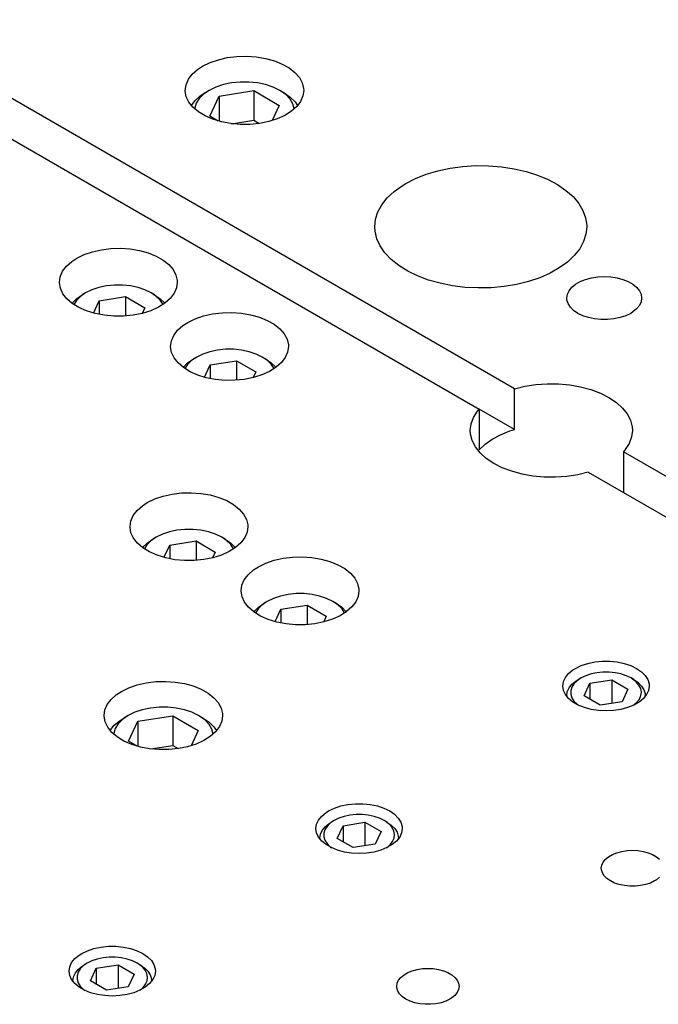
# Model space of a CAD drawing. Header units: inches. Extents: x 3 to 351, y 4 to 271.
# Tile 351 of 530: x 174.82 to 178.03, y 255.34 to 260.27. Entities that reach past the tile are written whole.
import ezdxf

# ---------------------------------------------------------------- set-up
doc = ezdxf.new("R2010")
doc.units = ezdxf.units.IN
doc.header["$LTSCALE"] = 0.5
doc.header["$MEASUREMENT"] = 0
doc.layers.add('DST', color=7, linetype='Continuous')

msp = doc.modelspace()

# ---------------------------------------------------------------- linework, layer by layer
at = {"layer": 'DST', "color": 254, "linetype": 'Continuous'}
for p, q in [((177.3044, 258.4237), (173.3609, 260.7005)), ((173.1841, 260.5984), (177.1276, 258.3217)), ((175.7414, 260.0405), (175.7786, 260.0587)), ((175.7786, 260.0587), (175.8204, 260.0731)), ((175.8204, 260.0731), (175.8657, 260.0834)), ((175.8657, 260.0834), (175.9133, 260.0893)), ((175.9133, 260.0893), (175.9619, 260.0906)), ((175.9619, 260.0906), (176.0103, 260.0873)), ((176.0103, 260.0873), (176.057, 260.0795)), ((176.057, 260.0795), (176.101, 260.0674)), ((176.101, 260.0674), (176.1409, 260.0513)), ((175.6898, 260.0004), (175.7162, 260.024)), ((175.7162, 260.024), (175.7414, 260.0405)), ((176.1409, 260.0513), (176.1757, 260.0316)), ((176.1757, 260.0316), (176.2044, 260.0089)), ((176.2044, 260.0089), (176.2264, 259.9838)), ((175.6585, 259.9474), (175.6703, 259.9746)), ((175.6703, 259.9746), (175.6898, 260.0004)), ((176.2264, 259.9838), (176.241, 259.957)), ((175.6545, 259.9193), (175.6585, 259.9474)), ((175.6545, 259.9156), (175.6545, 259.9193)), ((175.6596, 259.8876), (175.6545, 259.9156)), ((176.241, 259.957), (176.2477, 259.9292)), ((176.2482, 259.9193), (176.2442, 259.8913)), ((176.2477, 259.9292), (176.2482, 259.9193)), ((175.6725, 259.8605), (175.6596, 259.8876)), ((176.2324, 259.8641), (176.2129, 259.8383)), ((176.2442, 259.8913), (176.2324, 259.8641)), ((175.6929, 259.835), (175.6725, 259.8605)), ((175.7202, 259.8118), (175.6929, 259.835)), ((175.7538, 259.7914), (175.7202, 259.8118)), ((176.1865, 259.8147), (176.1537, 259.7939)), ((176.2129, 259.8383), (176.1865, 259.8147)), ((175.7927, 259.7745), (175.7538, 259.7914)), ((175.8358, 259.7614), (175.7927, 259.7745)), ((176.0728, 259.7629), (176.0269, 259.7536)), ((176.1154, 259.7765), (176.0728, 259.7629)), ((176.1537, 259.7939), (176.1154, 259.7765)), ((175.8821, 259.7527), (175.8358, 259.7614)), ((175.9302, 259.7484), (175.8821, 259.7527)), ((175.9789, 259.7487), (175.9302, 259.7484)), ((176.0269, 259.7536), (175.9789, 259.7487)), ((176.8626, 259.4986), (176.9205, 259.5159)), ((176.9205, 259.5159), (176.9816, 259.529)), ((176.9816, 259.529), (177.045, 259.5377)), ((177.045, 259.5377), (177.1097, 259.5419)), ((177.1097, 259.5419), (177.1749, 259.5414)), ((177.1749, 259.5414), (177.2395, 259.5363)), ((177.2395, 259.5363), (177.3025, 259.5267)), ((177.3025, 259.5267), (177.363, 259.5128)), ((176.7601, 259.4524), (176.8089, 259.4773)), ((176.8089, 259.4773), (176.8626, 259.4986)), ((177.363, 259.5128), (177.42, 259.4946)), ((177.42, 259.4946), (177.4728, 259.4726)), ((177.4728, 259.4726), (177.5206, 259.447)), ((176.7014, 259.4122), (176.7422, 259.4415)), ((176.7422, 259.4415), (176.7601, 259.4524)), ((177.5206, 259.447), (177.5625, 259.4182)), ((177.5625, 259.4182), (177.598, 259.3866)), ((176.6401, 259.3459), (176.6672, 259.3801)), ((176.6672, 259.3801), (176.7014, 259.4122)), ((177.598, 259.3866), (177.6266, 259.3528)), ((176.6204, 259.3101), (176.6401, 259.3459)), ((177.6266, 259.3528), (177.6478, 259.3173)), ((176.6045, 259.2355), (176.6085, 259.2731)), ((176.6085, 259.2731), (176.6204, 259.3101)), ((177.6478, 259.3173), (177.6613, 259.2804)), ((177.6613, 259.2804), (177.6668, 259.243)), ((176.6059, 259.2131), (176.6045, 259.2355)), ((177.667, 259.2355), (177.663, 259.198)), ((177.6668, 259.243), (177.667, 259.2355)), ((176.6147, 259.1758), (176.6059, 259.2131)), ((176.6313, 259.1394), (176.6147, 259.1758)), ((177.663, 259.198), (177.6511, 259.161)), ((175.1894, 259.1104), (175.2346, 259.1207)), ((175.2346, 259.1207), (175.2821, 259.1265)), ((175.2821, 259.1265), (175.3306, 259.1277)), ((175.3306, 259.1277), (175.3788, 259.1244)), ((175.3788, 259.1244), (175.4254, 259.1165)), ((176.6554, 259.1045), (176.6313, 259.1394)), ((177.6314, 259.1251), (177.6043, 259.0909)), ((177.6511, 259.161), (177.6314, 259.1251)), ((175.0859, 259.0617), (175.1106, 259.0779)), ((175.1106, 259.0779), (175.1477, 259.0961)), ((175.1477, 259.0961), (175.1894, 259.1104)), ((175.4254, 259.1165), (175.4691, 259.1043)), ((175.4691, 259.1043), (175.5088, 259.0882)), ((175.5088, 259.0882), (175.5434, 259.0685)), ((176.6868, 259.0715), (176.6554, 259.1045)), ((176.725, 259.041), (176.6868, 259.0715)), ((177.6043, 259.0909), (177.5701, 259.0589)), ((175.04, 259.0125), (175.0594, 259.0382)), ((175.0594, 259.0382), (175.0859, 259.0617)), ((175.5434, 259.0685), (175.5719, 259.0458)), ((175.5719, 259.0458), (175.5936, 259.0207)), ((176.7693, 259.0134), (176.725, 259.041)), ((177.5293, 259.0295), (177.4827, 259.0033)), ((177.5701, 259.0589), (177.5293, 259.0295)), ((175.0241, 258.9574), (175.0281, 258.9853)), ((175.0281, 258.9853), (175.04, 259.0125)), ((175.5936, 259.0207), (175.6078, 258.9939)), ((175.6078, 258.9939), (175.6143, 258.9661)), ((176.8192, 258.9892), (176.7693, 259.0134)), ((176.8738, 258.9687), (176.8192, 258.9892)), ((177.4308, 258.9805), (177.3745, 258.9615)), ((177.4827, 259.0033), (177.4308, 258.9805)), ((177.6607, 258.9721), (177.6903, 258.98)), ((177.6903, 258.98), (177.7219, 258.9849)), ((177.7219, 258.9849), (177.7545, 258.9866)), ((177.7545, 258.9866), (177.787, 258.9849)), ((177.787, 258.9849), (177.8186, 258.98)), ((177.8186, 258.98), (177.8482, 258.9721)), ((175.0242, 258.9551), (175.0241, 258.9574)), ((175.0288, 258.9272), (175.0242, 258.9551)), ((175.0413, 258.9001), (175.0288, 258.9272)), ((175.6107, 258.9294), (175.5988, 258.9023)), ((175.6147, 258.9574), (175.6107, 258.9294)), ((175.6143, 258.9661), (175.6147, 258.9574)), ((176.9323, 258.9522), (176.8738, 258.9687)), ((176.9939, 258.9399), (176.9323, 258.9522)), ((177.0577, 258.9321), (176.9939, 258.9399)), ((177.1226, 258.9289), (177.0577, 258.9321)), ((177.1877, 258.9303), (177.1226, 258.9289)), ((177.2521, 258.9363), (177.1877, 258.9303)), ((177.3146, 258.9467), (177.2521, 258.9363)), ((177.3745, 258.9615), (177.3146, 258.9467)), ((177.5783, 258.9153), (177.5921, 258.9324)), ((177.5921, 258.9324), (177.6108, 258.9479)), ((177.6108, 258.9479), (177.6339, 258.9612)), ((177.6339, 258.9612), (177.6607, 258.9721)), ((177.8482, 258.9721), (177.875, 258.9612)), ((177.875, 258.9612), (177.8981, 258.9479)), ((177.8981, 258.9479), (177.9169, 258.9324)), ((177.9169, 258.9324), (177.9307, 258.9153)), ((175.0613, 258.8746), (175.0413, 258.9001)), ((175.0883, 258.8513), (175.0613, 258.8746)), ((175.5794, 258.8766), (175.5529, 258.8531)), ((175.5988, 258.9023), (175.5794, 258.8766)), ((177.567, 258.8783), (177.5698, 258.8971)), ((177.5677, 258.8689), (177.567, 258.8783)), ((177.5698, 258.8971), (177.5783, 258.9153)), ((177.9307, 258.9153), (177.9391, 258.8971)), ((177.9391, 258.8971), (177.942, 258.8783)), ((177.942, 258.8783), (177.9391, 258.8595)), ((175.1216, 258.8308), (175.0883, 258.8513)), ((175.1602, 258.8138), (175.1216, 258.8308)), ((175.5202, 258.8324), (175.4819, 258.8151)), ((175.5529, 258.8531), (175.5202, 258.8324)), ((177.5734, 258.8503), (177.5677, 258.8689)), ((177.5845, 258.8326), (177.5734, 258.8503)), ((177.6009, 258.8162), (177.5845, 258.8326)), ((177.9307, 258.8413), (177.9169, 258.8242)), ((177.9391, 258.8595), (177.9307, 258.8413)), ((175.2031, 258.8007), (175.1602, 258.8138)), ((175.2491, 258.7918), (175.2031, 258.8007)), ((175.2971, 258.7874), (175.2491, 258.7918)), ((175.3456, 258.7876), (175.2971, 258.7874)), ((175.3935, 258.7924), (175.3456, 258.7876)), ((175.4393, 258.8016), (175.3935, 258.7924)), ((175.4819, 258.8151), (175.4393, 258.8016)), ((175.7044, 258.7746), (175.7461, 258.789)), ((175.7461, 258.789), (175.7913, 258.7992)), ((175.7913, 258.7992), (175.8388, 258.805)), ((175.8388, 258.805), (175.8874, 258.8063)), ((175.8874, 258.8063), (175.9356, 258.8029)), ((175.9356, 258.8029), (175.9822, 258.7951)), ((175.9822, 258.7951), (176.0259, 258.7829)), ((176.0259, 258.7829), (176.0656, 258.7667)), ((177.6219, 258.8018), (177.6009, 258.8162)), ((177.6469, 258.7896), (177.6219, 258.8018)), ((177.6752, 258.7802), (177.6469, 258.7896)), ((177.7059, 258.7737), (177.6752, 258.7802)), ((177.8337, 258.7802), (177.803, 258.7737)), ((177.862, 258.7896), (177.8337, 258.7802)), ((177.8871, 258.8018), (177.862, 258.7896)), ((177.8981, 258.8087), (177.8871, 258.8018)), ((177.9169, 258.8242), (177.8981, 258.8087)), ((175.6162, 258.7168), (175.6427, 258.7403)), ((175.6427, 258.7403), (175.6674, 258.7565)), ((175.6674, 258.7565), (175.7044, 258.7746)), ((176.0656, 258.7667), (176.1002, 258.747)), ((176.1002, 258.747), (176.1287, 258.7243)), ((177.7381, 258.7705), (177.7059, 258.7737)), ((177.7708, 258.7705), (177.7381, 258.7705)), ((177.803, 258.7737), (177.7708, 258.7705)), ((175.5849, 258.6639), (175.5968, 258.6911)), ((175.5968, 258.6911), (175.6162, 258.7168)), ((176.1287, 258.7243), (176.1503, 258.6992)), ((176.1503, 258.6992), (176.1646, 258.6724)), ((175.5809, 258.6359), (175.5849, 258.6639)), ((175.5809, 258.6337), (175.5809, 258.6359)), ((175.5856, 258.6058), (175.5809, 258.6337)), ((176.1646, 258.6724), (176.1711, 258.6447)), ((176.1715, 258.6359), (176.1675, 258.608)), ((176.1711, 258.6447), (176.1715, 258.6359)), ((175.5981, 258.5787), (175.5856, 258.6058)), ((175.6181, 258.5531), (175.5981, 258.5787)), ((176.1556, 258.5808), (176.1362, 258.5551)), ((176.1675, 258.608), (176.1556, 258.5808)), ((175.6451, 258.5298), (175.6181, 258.5531)), ((175.6783, 258.5094), (175.6451, 258.5298)), ((176.1097, 258.5316), (176.0769, 258.5109)), ((176.1362, 258.5551), (176.1097, 258.5316)), ((175.7169, 258.4924), (175.6783, 258.5094)), ((175.7598, 258.4792), (175.7169, 258.4924)), ((175.8059, 258.4704), (175.7598, 258.4792)), ((175.9961, 258.4802), (175.9503, 258.4709)), ((176.0387, 258.4936), (175.9961, 258.4802)), ((176.0769, 258.5109), (176.0387, 258.4936)), ((175.8539, 258.4659), (175.8059, 258.4704)), ((175.9024, 258.4661), (175.8539, 258.4659)), ((175.9503, 258.4709), (175.9024, 258.4661)), ((177.3044, 258.4237), (177.3568, 258.4366)), ((177.3568, 258.4366), (177.4118, 258.4452)), ((177.4118, 258.4452), (177.4684, 258.4491)), ((177.4684, 258.4491), (177.5253, 258.4485)), ((177.5253, 258.4485), (177.5816, 258.4433)), ((177.5816, 258.4433), (177.636, 258.4336)), ((177.636, 258.4336), (177.6876, 258.4196)), ((177.3044, 258.2196), (177.3044, 258.4237)), ((177.6876, 258.4196), (177.7352, 258.4016)), ((177.7352, 258.4016), (177.7781, 258.3799)), ((177.7781, 258.3799), (177.8152, 258.355)), ((177.8152, 258.355), (177.8459, 258.3273)), ((177.099, 258.2799), (177.1185, 258.3108)), ((177.1185, 258.3108), (177.1276, 258.3217)), ((177.1276, 258.3217), (177.1276, 258.1176)), ((177.3044, 258.2196), (177.1276, 258.3217)), ((177.8459, 258.3273), (177.8696, 258.2973)), ((177.8696, 258.2973), (177.8859, 258.2658)), ((177.0831, 258.2149), (177.0871, 258.2477)), ((177.0871, 258.2477), (177.099, 258.2799)), ((177.8859, 258.2658), (177.8943, 258.2333)), ((177.8943, 258.2333), (177.8956, 258.2149)), ((177.0843, 258.1965), (177.0831, 258.2149)), ((177.0927, 258.164), (177.0843, 258.1965)), ((177.193, 258.1712), (177.2348, 258.1936)), ((177.2348, 258.1936), (177.2816, 258.2124)), ((177.2816, 258.2124), (177.3044, 258.2196)), ((177.8956, 258.2149), (177.8916, 258.1821)), ((177.109, 258.1325), (177.0927, 258.164)), ((177.1276, 258.1176), (177.157, 258.1457)), ((177.157, 258.1457), (177.193, 258.1712)), ((177.8797, 258.1499), (177.8601, 258.119)), ((177.8916, 258.1821), (177.8797, 258.1499)), ((177.1327, 258.1026), (177.109, 258.1325)), ((177.1634, 258.0749), (177.1327, 258.1026)), ((177.8601, 258.119), (177.851, 258.1081)), ((178.5772, 257.6889), (177.851, 258.1081)), ((177.851, 258.1081), (177.851, 257.904)), ((177.2006, 258.0499), (177.1634, 258.0749)), ((177.2434, 258.0282), (177.2006, 258.0499)), ((177.291, 258.0102), (177.2434, 258.0282)), ((177.3426, 257.9962), (177.291, 258.0102)), ((177.397, 257.9865), (177.3426, 257.9962)), ((177.4533, 257.9813), (177.397, 257.9865)), ((177.6218, 257.9932), (177.5668, 257.9847)), ((177.6742, 258.0061), (177.6218, 257.9932)), ((177.6742, 258.0061), (178.4004, 257.5868)), ((177.5102, 257.9807), (177.4533, 257.9813)), ((177.5668, 257.9847), (177.5102, 257.9807)), ((175.5429, 257.8857), (175.5881, 257.8959)), ((175.5881, 257.8959), (175.6356, 257.9018)), ((175.6356, 257.9018), (175.6841, 257.903)), ((175.6841, 257.903), (175.7323, 257.8996)), ((175.7323, 257.8996), (175.7789, 257.8918)), ((175.7789, 257.8918), (175.8227, 257.8796)), ((175.4394, 257.837), (175.4642, 257.8532)), ((175.4642, 257.8532), (175.5012, 257.8713)), ((175.5012, 257.8713), (175.5429, 257.8857)), ((175.8227, 257.8796), (175.8624, 257.8634)), ((175.8624, 257.8634), (175.8969, 257.8437)), ((175.8969, 257.8437), (175.9254, 257.821)), ((175.3935, 257.7878), (175.413, 257.8135)), ((175.413, 257.8135), (175.4394, 257.837)), ((175.9254, 257.821), (175.9471, 257.796)), ((175.9471, 257.796), (175.9614, 257.7692)), ((175.3777, 257.7327), (175.3817, 257.7606)), ((175.3817, 257.7606), (175.3935, 257.7878)), ((175.9614, 257.7692), (175.9678, 257.7414)), ((175.9678, 257.7414), (175.9682, 257.7327)), ((175.3777, 257.7304), (175.3777, 257.7327)), ((175.3823, 257.7025), (175.3777, 257.7304)), ((175.3948, 257.6754), (175.3823, 257.7025)), ((175.9642, 257.7047), (175.9524, 257.6775)), ((175.9682, 257.7327), (175.9642, 257.7047)), ((175.4149, 257.6498), (175.3948, 257.6754)), ((175.4419, 257.6265), (175.4149, 257.6498)), ((175.9329, 257.6518), (175.9065, 257.6283)), ((175.9524, 257.6775), (175.9329, 257.6518)), ((175.4751, 257.6061), (175.4419, 257.6265)), ((175.5137, 257.5891), (175.4751, 257.6061)), ((175.8737, 257.6076), (175.8355, 257.5903)), ((175.9065, 257.6283), (175.8737, 257.6076)), ((175.5566, 257.576), (175.5137, 257.5891)), ((175.6027, 257.5671), (175.5566, 257.576)), ((175.6506, 257.5627), (175.6027, 257.5671)), ((175.6992, 257.5629), (175.6506, 257.5627)), ((175.747, 257.5676), (175.6992, 257.5629)), ((175.7929, 257.5769), (175.747, 257.5676)), ((175.8355, 257.5903), (175.7929, 257.5769)), ((176.0209, 257.5317), (176.058, 257.5499)), ((176.058, 257.5499), (176.0997, 257.5643)), ((176.0997, 257.5643), (176.1449, 257.5745)), ((176.1449, 257.5745), (176.1924, 257.5803)), ((176.1924, 257.5803), (176.2409, 257.5816)), ((176.2409, 257.5816), (176.2891, 257.5782)), ((176.2891, 257.5782), (176.3357, 257.5703)), ((176.3357, 257.5703), (176.3795, 257.5581)), ((176.3795, 257.5581), (176.4191, 257.542)), ((176.4191, 257.542), (176.4537, 257.5223)), ((175.9698, 257.492), (175.9962, 257.5155)), ((175.9962, 257.5155), (176.0209, 257.5317)), ((176.4537, 257.5223), (176.4822, 257.4996)), ((176.4822, 257.4996), (176.5039, 257.4745)), ((175.9385, 257.4391), (175.9503, 257.4663)), ((175.9503, 257.4663), (175.9698, 257.492)), ((176.5039, 257.4745), (176.5182, 257.4477)), ((176.5182, 257.4477), (176.5246, 257.4199)), ((175.9345, 257.4112), (175.9385, 257.4391)), ((175.9345, 257.4089), (175.9345, 257.4112)), ((175.9391, 257.381), (175.9345, 257.4089)), ((176.525, 257.4112), (176.521, 257.3833)), ((176.5246, 257.4199), (176.525, 257.4112)), ((175.9516, 257.3539), (175.9391, 257.381)), ((175.9716, 257.3284), (175.9516, 257.3539)), ((176.5091, 257.3561), (176.4897, 257.3304)), ((176.521, 257.3833), (176.5091, 257.3561)), ((175.9986, 257.3051), (175.9716, 257.3284)), ((176.0319, 257.2847), (175.9986, 257.3051)), ((176.4633, 257.3069), (176.4305, 257.2862)), ((176.4897, 257.3304), (176.4633, 257.3069)), ((176.0705, 257.2676), (176.0319, 257.2847)), ((176.1134, 257.2545), (176.0705, 257.2676)), ((176.1595, 257.2456), (176.1134, 257.2545)), ((176.2074, 257.2412), (176.1595, 257.2456)), ((176.3038, 257.2462), (176.256, 257.2414)), ((176.3497, 257.2554), (176.3038, 257.2462)), ((176.3923, 257.2689), (176.3497, 257.2554)), ((176.4305, 257.2862), (176.3923, 257.2689)), ((176.256, 257.2414), (176.2074, 257.2412)), ((177.6718, 257.0474), (177.7073, 257.0548)), ((177.7073, 257.0548), (177.7444, 257.0586)), ((177.7444, 257.0586), (177.7822, 257.0586)), ((177.7822, 257.0586), (177.8194, 257.0548)), ((177.8194, 257.0548), (177.8548, 257.0474)), ((177.5758, 256.9966), (177.5974, 257.0144)), ((177.5974, 257.0144), (177.6102, 257.0224)), ((177.6102, 257.0224), (177.6391, 257.0365)), ((177.6391, 257.0365), (177.6718, 257.0474)), ((177.8548, 257.0474), (177.8875, 257.0365)), ((177.8875, 257.0365), (177.9164, 257.0224)), ((177.9164, 257.0224), (177.9407, 257.0058)), ((177.9407, 257.0058), (177.9596, 256.9869)), ((175.4138, 256.9399), (175.4591, 256.9502)), ((175.4591, 256.9502), (175.5067, 256.956)), ((175.5067, 256.956), (175.5553, 256.9573)), ((175.5553, 256.9573), (175.6037, 256.954)), ((175.6037, 256.954), (175.6505, 256.9462)), ((177.5468, 256.934), (177.5501, 256.9558)), ((177.5501, 256.9558), (177.5598, 256.9768)), ((177.5598, 256.9768), (177.5758, 256.9966)), ((177.9596, 256.9869), (177.9725, 256.9664)), ((177.9725, 256.9664), (177.979, 256.9449)), ((175.3097, 256.8907), (175.3348, 256.9073)), ((175.3348, 256.9073), (175.372, 256.9254)), ((175.372, 256.9254), (175.4138, 256.9399)), ((175.6505, 256.9462), (175.6944, 256.9341)), ((175.6944, 256.9341), (175.7343, 256.918)), ((175.7343, 256.918), (175.7691, 256.8983)), ((177.5501, 256.9123), (177.5468, 256.934)), ((177.5598, 256.8913), (177.5501, 256.9123)), ((177.9766, 256.9123), (177.9668, 256.8913)), ((177.9798, 256.934), (177.9766, 256.9123)), ((177.979, 256.9449), (177.9798, 256.934)), ((175.2638, 256.8413), (175.2832, 256.8671)), ((175.2832, 256.8671), (175.3097, 256.8907)), ((175.7691, 256.8983), (175.7979, 256.8756)), ((175.7979, 256.8756), (175.8198, 256.8506)), ((177.5758, 256.8715), (177.5598, 256.8913)), ((177.5974, 256.8537), (177.5758, 256.8715)), ((177.6241, 256.8383), (177.5974, 256.8537)), ((177.9292, 256.8537), (177.9025, 256.8383)), ((177.9508, 256.8715), (177.9292, 256.8537)), ((177.9668, 256.8913), (177.9508, 256.8715)), ((175.2479, 256.7861), (175.2519, 256.8141)), ((175.2519, 256.8141), (175.2638, 256.8413)), ((175.8198, 256.8506), (175.8344, 256.8237)), ((175.8344, 256.8237), (175.8411, 256.7959)), ((177.655, 256.8258), (177.6241, 256.8383)), ((177.6892, 256.8166), (177.655, 256.8258)), ((177.7257, 256.8109), (177.6892, 256.8166)), ((177.7633, 256.809), (177.7257, 256.8109)), ((177.8009, 256.8109), (177.7633, 256.809)), ((177.8374, 256.8166), (177.8009, 256.8109)), ((177.8716, 256.8258), (177.8374, 256.8166)), ((177.9025, 256.8383), (177.8716, 256.8258)), ((175.248, 256.7823), (175.2479, 256.7861)), ((175.253, 256.7544), (175.248, 256.7823)), ((175.2659, 256.7273), (175.253, 256.7544)), ((175.8376, 256.758), (175.8258, 256.7308)), ((175.8416, 256.7861), (175.8376, 256.758)), ((175.8411, 256.7959), (175.8416, 256.7861)), ((175.2863, 256.7017), (175.2659, 256.7273)), ((175.8063, 256.705), (175.7799, 256.6814)), ((175.8258, 256.7308), (175.8063, 256.705)), ((175.3136, 256.6785), (175.2863, 256.7017)), ((175.3472, 256.6581), (175.3136, 256.6785)), ((175.3861, 256.6412), (175.3472, 256.6581)), ((175.7471, 256.6606), (175.7088, 256.6432)), ((175.7799, 256.6814), (175.7471, 256.6606)), ((175.4293, 256.6282), (175.3861, 256.6412)), ((175.4755, 256.6194), (175.4293, 256.6282)), ((175.5236, 256.6151), (175.4755, 256.6194)), ((175.5723, 256.6154), (175.5236, 256.6151)), ((175.6203, 256.6203), (175.5723, 256.6154)), ((175.6662, 256.6297), (175.6203, 256.6203)), ((175.7088, 256.6432), (175.6662, 256.6297)), ((176.36, 256.3), (176.3728, 256.308)), ((176.3728, 256.308), (176.4017, 256.322)), ((176.4017, 256.322), (176.4344, 256.3329)), ((176.4344, 256.3329), (176.4698, 256.3404)), ((176.4698, 256.3404), (176.507, 256.3442)), ((176.507, 256.3442), (176.5447, 256.3442)), ((176.5447, 256.3442), (176.5819, 256.3404)), ((176.5819, 256.3404), (176.6174, 256.3329)), ((176.6174, 256.3329), (176.6501, 256.322)), ((176.6501, 256.322), (176.679, 256.308)), ((176.679, 256.308), (176.7032, 256.2913)), ((176.3126, 256.2413), (176.3224, 256.2624)), ((176.3224, 256.2624), (176.3383, 256.2821)), ((176.3383, 256.2821), (176.36, 256.3)), ((176.7032, 256.2913), (176.7221, 256.2725)), ((176.7221, 256.2725), (176.735, 256.252)), ((176.3093, 256.2196), (176.3126, 256.2413)), ((176.3126, 256.1979), (176.3093, 256.2196)), ((176.735, 256.252), (176.7416, 256.2305)), ((176.7424, 256.2196), (176.7391, 256.1979)), ((176.7416, 256.2305), (176.7424, 256.2196)), ((176.3224, 256.1769), (176.3126, 256.1979)), ((176.3383, 256.1571), (176.3224, 256.1769)), ((176.7293, 256.1769), (176.7134, 256.1571)), ((176.7391, 256.1979), (176.7293, 256.1769)), ((176.36, 256.1393), (176.3383, 256.1571)), ((176.3867, 256.1239), (176.36, 256.1393)), ((176.4176, 256.1114), (176.3867, 256.1239)), ((176.4518, 256.1021), (176.4176, 256.1114)), ((176.6341, 256.1114), (176.5999, 256.1021)), ((176.6651, 256.1239), (176.6341, 256.1114)), ((176.6917, 256.1393), (176.6651, 256.1239)), ((176.7134, 256.1571), (176.6917, 256.1393)), ((177.8688, 256.1094), (177.8959, 256.1108)), ((177.8959, 256.1108), (177.923, 256.1094)), ((176.4883, 256.0965), (176.4518, 256.1021)), ((176.5259, 256.0946), (176.4883, 256.0965)), ((176.5635, 256.0965), (176.5259, 256.0946)), ((176.5999, 256.1021), (176.5635, 256.0965)), ((177.7491, 256.0515), (177.7606, 256.0657)), ((177.7606, 256.0657), (177.7762, 256.0786)), ((177.7762, 256.0786), (177.7955, 256.0897)), ((177.7955, 256.0897), (177.8178, 256.0987)), ((177.8178, 256.0987), (177.8425, 256.1054)), ((177.8425, 256.1054), (177.8688, 256.1094)), ((177.923, 256.1094), (177.9493, 256.1054)), ((177.9493, 256.1054), (177.974, 256.0987)), ((177.974, 256.0987), (177.9963, 256.0897)), ((177.9963, 256.0897), (178.0156, 256.0786)), ((178.0156, 256.0786), (178.0312, 256.0657)), ((177.7396, 256.0206), (177.742, 256.0363)), ((177.7402, 256.0127), (177.7396, 256.0206)), ((177.745, 255.9973), (177.7402, 256.0127)), ((177.742, 256.0363), (177.7491, 256.0515)), ((177.7543, 255.9825), (177.745, 255.9973)), ((177.7679, 255.9689), (177.7543, 255.9825)), ((177.7854, 255.9568), (177.7679, 255.9689)), ((178.0156, 255.9626), (178.0064, 255.9568)), ((178.0312, 255.9755), (178.0156, 255.9626)), ((177.8063, 255.9467), (177.7854, 255.9568)), ((177.8299, 255.9388), (177.8063, 255.9467)), ((177.8555, 255.9335), (177.8299, 255.9388)), ((177.8823, 255.9307), (177.8555, 255.9335)), ((177.9095, 255.9307), (177.8823, 255.9307)), ((177.9363, 255.9335), (177.9095, 255.9307)), ((177.9619, 255.9388), (177.9363, 255.9335)), ((177.9855, 255.9467), (177.9619, 255.9388)), ((178.0064, 255.9568), (177.9855, 255.9467)), ((175.1642, 255.6076), (175.1969, 255.6185)), ((175.1969, 255.6185), (175.2324, 255.6259)), ((175.2324, 255.6259), (175.2696, 255.6297)), ((175.2696, 255.6297), (175.3073, 255.6297)), ((175.3073, 255.6297), (175.3445, 255.6259)), ((175.3445, 255.6259), (175.3799, 255.6185)), ((175.3799, 255.6185), (175.4126, 255.6076)), ((175.085, 255.548), (175.1009, 255.5677)), ((175.1009, 255.5677), (175.1226, 255.5856)), ((175.1226, 255.5856), (175.1353, 255.5936)), ((175.1353, 255.5936), (175.1642, 255.6076)), ((175.4126, 255.6076), (175.4415, 255.5936)), ((175.4415, 255.5936), (175.4658, 255.5769)), ((175.4658, 255.5769), (175.4847, 255.558)), ((175.0719, 255.5052), (175.0752, 255.5269)), ((175.0752, 255.5269), (175.085, 255.548)), ((175.4847, 255.558), (175.4976, 255.5375)), ((175.4976, 255.5375), (175.5041, 255.5161)), ((176.8435, 255.5175), (176.8706, 255.5189)), ((176.8706, 255.5189), (176.8977, 255.5175)), ((175.0752, 255.4835), (175.0719, 255.5052)), ((175.085, 255.4624), (175.0752, 255.4835)), ((175.5017, 255.4835), (175.4919, 255.4624)), ((175.505, 255.5052), (175.5017, 255.4835)), ((175.5041, 255.5161), (175.505, 255.5052)), ((176.7238, 255.4595), (176.7353, 255.4738)), ((176.7353, 255.4738), (176.7509, 255.4866)), ((176.7509, 255.4866), (176.7702, 255.4978)), ((176.7702, 255.4978), (176.7925, 255.5068)), ((176.7925, 255.5068), (176.8171, 255.5134)), ((176.8171, 255.5134), (176.8435, 255.5175)), ((176.8977, 255.5175), (176.924, 255.5134)), ((176.924, 255.5134), (176.9487, 255.5068)), ((176.9487, 255.5068), (176.971, 255.4978)), ((176.971, 255.4978), (176.9903, 255.4866)), ((176.9903, 255.4866), (177.0059, 255.4738)), ((177.0059, 255.4738), (177.0174, 255.4595)), ((175.1009, 255.4427), (175.085, 255.4624)), ((175.1226, 255.4248), (175.1009, 255.4427)), ((175.1492, 255.4094), (175.1226, 255.4248)), ((175.4543, 255.4248), (175.4276, 255.4094)), ((175.476, 255.4427), (175.4543, 255.4248)), ((175.4919, 255.4624), (175.476, 255.4427)), ((176.7143, 255.4286), (176.7167, 255.4443)), ((176.7149, 255.4208), (176.7143, 255.4286)), ((176.7197, 255.4053), (176.7149, 255.4208)), ((176.7167, 255.4443), (176.7238, 255.4595)), ((177.0174, 255.4595), (177.0245, 255.4443)), ((177.0245, 255.4443), (177.0268, 255.4286)), ((177.0268, 255.4286), (177.0245, 255.413)), ((175.1802, 255.3969), (175.1492, 255.4094)), ((175.2144, 255.3877), (175.1802, 255.3969)), ((175.2508, 255.3821), (175.2144, 255.3877)), ((175.2884, 255.3802), (175.2508, 255.3821)), ((175.326, 255.3821), (175.2884, 255.3802)), ((175.3625, 255.3877), (175.326, 255.3821)), ((175.3967, 255.3969), (175.3625, 255.3877)), ((175.4276, 255.4094), (175.3967, 255.3969)), ((176.729, 255.3905), (176.7197, 255.4053)), ((176.7426, 255.3769), (176.729, 255.3905)), ((176.7601, 255.3649), (176.7426, 255.3769)), ((176.9903, 255.3707), (176.9811, 255.3649)), ((177.0059, 255.3835), (176.9903, 255.3707)), ((177.0174, 255.3978), (177.0059, 255.3835)), ((177.0245, 255.413), (177.0174, 255.3978)), ((176.781, 255.3548), (176.7601, 255.3649)), ((176.8046, 255.3469), (176.781, 255.3548)), ((176.8301, 255.3415), (176.8046, 255.3469)), ((176.857, 255.3388), (176.8301, 255.3415)), ((176.8842, 255.3388), (176.857, 255.3388)), ((176.911, 255.3415), (176.8842, 255.3388)), ((176.9366, 255.3469), (176.911, 255.3415)), ((176.9602, 255.3548), (176.9366, 255.3469)), ((176.9811, 255.3649), (176.9602, 255.3548))]:
    msp.add_line(p, q, dxfattribs=at)
at = {"layer": 'DST', "color": 132, "linetype": 'Continuous'}
for p, q in [((175.9296, 259.9611), (175.8866, 259.9567)), ((175.9731, 259.9611), (175.9296, 259.9611)), ((176.0161, 259.9567), (175.9731, 259.9611)), ((175.7746, 259.9193), (175.7466, 259.9001)), ((175.7746, 259.9193), (175.7525, 259.9066)), ((175.808, 259.9355), (175.7746, 259.9193)), ((175.7746, 259.9193), (175.7746, 259.9193)), ((175.8457, 259.9481), (175.808, 259.9355)), ((175.8238, 259.8909), (175.998, 259.9179)), ((175.8866, 259.9567), (175.8457, 259.9481)), ((175.998, 259.9179), (176.1256, 259.8442)), ((175.998, 259.9179), (175.998, 259.7693)), ((176.057, 259.9481), (176.0161, 259.9567)), ((176.0947, 259.9355), (176.057, 259.9481)), ((176.1281, 259.9193), (176.0947, 259.9355)), ((176.1502, 259.9066), (176.1281, 259.9193)), ((176.1323, 259.9169), (176.1281, 259.9193)), ((176.1595, 259.8972), (176.1323, 259.9169)), ((175.6849, 259.8437), (175.7038, 259.8688)), ((175.7038, 259.8688), (175.7297, 259.8917)), ((175.7248, 259.8783), (175.7099, 259.8546)), ((175.7466, 259.9001), (175.7248, 259.8783)), ((175.7297, 259.8917), (175.7525, 259.9066)), ((175.7771, 259.7903), (175.8238, 259.8909)), ((175.8238, 259.8909), (175.8238, 259.7646)), ((176.1502, 259.9066), (176.1808, 259.8857)), ((176.1804, 259.8752), (176.1595, 259.8972)), ((176.1943, 259.8513), (176.1804, 259.8752)), ((176.1808, 259.8857), (176.2048, 259.8621)), ((176.2048, 259.8621), (176.2178, 259.8437)), ((175.7023, 259.8298), (175.7019, 259.8264)), ((175.7099, 259.8546), (175.7023, 259.8298)), ((176.1256, 259.8442), (176.0902, 259.7678)), ((176.2008, 259.8264), (176.1943, 259.8513)), ((175.8197, 259.7657), (175.7771, 259.7903)), ((175.8867, 259.7521), (175.998, 259.7693)), ((175.998, 259.7693), (176.0256, 259.7534)), ((175.2212, 258.9311), (175.1862, 258.9194)), ((175.2593, 258.9391), (175.2212, 258.9311)), ((175.2992, 258.9431), (175.2593, 258.9391)), ((175.3397, 258.9431), (175.2992, 258.9431)), ((175.3795, 258.9391), (175.3397, 258.9431)), ((175.4176, 258.9311), (175.3795, 258.9391)), ((175.4526, 258.9194), (175.4176, 258.9311)), ((175.0871, 258.8522), (175.1092, 258.8745)), ((175.1291, 258.8864), (175.1089, 258.8662)), ((175.1092, 258.8745), (175.1378, 258.8943)), ((175.1552, 258.9043), (175.1291, 258.8864)), ((175.1378, 258.8943), (175.1385, 258.8947)), ((175.1552, 258.9043), (175.1385, 258.8947)), ((175.1862, 258.9194), (175.1552, 258.9043)), ((175.1552, 258.9043), (175.1552, 258.9043)), ((175.223, 258.8652), (175.3547, 258.8856)), ((175.3547, 258.8856), (175.4511, 258.8299)), ((175.3547, 258.8856), (175.3547, 258.7881)), ((175.4837, 258.9043), (175.4526, 258.9194)), ((175.5004, 258.8947), (175.4837, 258.9043)), ((175.5078, 258.8879), (175.4837, 258.9043)), ((175.5004, 258.8947), (175.529, 258.875)), ((175.5286, 258.8679), (175.5078, 258.8879)), ((175.529, 258.875), (175.5513, 258.8527)), ((175.1089, 258.8662), (175.0959, 258.846)), ((175.1941, 258.803), (175.223, 258.8652)), ((175.223, 258.8652), (175.223, 258.7963)), ((175.4511, 258.8299), (175.4378, 258.8012)), ((175.5429, 258.846), (175.5286, 258.8679)), ((175.5513, 258.8527), (175.5517, 258.8522)), ((175.7119, 258.5829), (175.6859, 258.565)), ((175.7119, 258.5829), (175.6952, 258.5732)), ((175.743, 258.5979), (175.7119, 258.5829)), ((175.7119, 258.5829), (175.7119, 258.5829)), ((175.778, 258.6096), (175.743, 258.5979)), ((175.8161, 258.6176), (175.778, 258.6096)), ((175.8559, 258.6217), (175.8161, 258.6176)), ((175.8964, 258.6217), (175.8559, 258.6217)), ((175.9363, 258.6176), (175.8964, 258.6217)), ((175.9744, 258.6096), (175.9363, 258.6176)), ((176.0094, 258.5979), (175.9744, 258.6096)), ((176.0404, 258.5829), (176.0094, 258.5979)), ((176.0571, 258.5732), (176.0404, 258.5829)), ((176.0646, 258.5665), (176.0404, 258.5829)), ((175.6439, 258.5307), (175.666, 258.5531)), ((175.6657, 258.5447), (175.6527, 258.5245)), ((175.6859, 258.565), (175.6657, 258.5447)), ((175.666, 258.5531), (175.6946, 258.5729)), ((175.6946, 258.5729), (175.6952, 258.5732)), ((175.7509, 258.4816), (175.7797, 258.5437)), ((175.7797, 258.5437), (175.9115, 258.5641)), ((175.7797, 258.5437), (175.7797, 258.4748)), ((175.9115, 258.5641), (176.0079, 258.5084)), ((175.9115, 258.5641), (175.9115, 258.4667)), ((176.0571, 258.5732), (176.0858, 258.5535)), ((176.0853, 258.5464), (176.0646, 258.5665)), ((176.0997, 258.5245), (176.0853, 258.5464)), ((176.0858, 258.5535), (176.1081, 258.5312)), ((176.1081, 258.5312), (176.1085, 258.5307)), ((176.0079, 258.5084), (175.9946, 258.4798)), ((175.5397, 257.6946), (175.5087, 257.6796)), ((175.5748, 257.7063), (175.5397, 257.6946)), ((175.6128, 257.7143), (175.5748, 257.7063)), ((175.6527, 257.7184), (175.6128, 257.7143)), ((175.6932, 257.7184), (175.6527, 257.7184)), ((175.7331, 257.7143), (175.6932, 257.7184)), ((175.7711, 257.7063), (175.7331, 257.7143)), ((175.8062, 257.6946), (175.7711, 257.7063)), ((175.8372, 257.6796), (175.8062, 257.6946)), ((175.4406, 257.6274), (175.4628, 257.6498)), ((175.4624, 257.6415), (175.4494, 257.6213)), ((175.4827, 257.6617), (175.4624, 257.6415)), ((175.4628, 257.6498), (175.4913, 257.6696)), ((175.5087, 257.6796), (175.4827, 257.6617)), ((175.4913, 257.6696), (175.492, 257.67)), ((175.5087, 257.6796), (175.492, 257.67)), ((175.5087, 257.6796), (175.5087, 257.6796)), ((175.5477, 257.5783), (175.5765, 257.6405)), ((175.5765, 257.6405), (175.7083, 257.6608)), ((175.5765, 257.6405), (175.5765, 257.5715)), ((175.7083, 257.6608), (175.8047, 257.6052)), ((175.7083, 257.6608), (175.7083, 257.5634)), ((175.8539, 257.67), (175.8372, 257.6796)), ((175.8614, 257.6632), (175.8372, 257.6796)), ((175.8539, 257.67), (175.8826, 257.6502)), ((175.8821, 257.6431), (175.8614, 257.6632)), ((175.8965, 257.6213), (175.8821, 257.6431)), ((175.8826, 257.6502), (175.9049, 257.6279)), ((175.8047, 257.6052), (175.7914, 257.5765)), ((175.9049, 257.6279), (175.9053, 257.6274)), ((176.2095, 257.3969), (176.1696, 257.3929)), ((176.25, 257.3969), (176.2095, 257.3969)), ((176.2899, 257.3929), (176.25, 257.3969)), ((176.0196, 257.3283), (176.0481, 257.3481)), ((176.0655, 257.3582), (176.0395, 257.3403)), ((176.0481, 257.3481), (176.0488, 257.3485)), ((176.0655, 257.3582), (176.0488, 257.3485)), ((176.0965, 257.3732), (176.0655, 257.3582)), ((176.0655, 257.3582), (176.0655, 257.3582)), ((176.1316, 257.3849), (176.0965, 257.3732)), ((176.1696, 257.3929), (176.1316, 257.3849)), ((176.3279, 257.3849), (176.2899, 257.3929)), ((176.363, 257.3732), (176.3279, 257.3849)), ((176.394, 257.3582), (176.363, 257.3732)), ((176.4107, 257.3485), (176.394, 257.3582)), ((176.4182, 257.3418), (176.394, 257.3582)), ((176.4107, 257.3485), (176.4394, 257.3288)), ((175.9974, 257.306), (176.0196, 257.3283)), ((176.0192, 257.32), (176.0062, 257.2998)), ((176.0395, 257.3403), (176.0192, 257.32)), ((176.1044, 257.2568), (176.1333, 257.319)), ((176.1333, 257.319), (176.265, 257.3394)), ((176.1333, 257.319), (176.1333, 257.2501)), ((176.265, 257.3394), (176.3615, 257.2837)), ((176.265, 257.3394), (176.265, 257.242)), ((176.4389, 257.3217), (176.4182, 257.3418)), ((176.4533, 257.2998), (176.4389, 257.3217)), ((176.4394, 257.3288), (176.4617, 257.3065)), ((176.4617, 257.3065), (176.4621, 257.306)), ((176.3615, 257.2837), (176.3482, 257.255)), ((177.7175, 257.0007), (177.6884, 256.9946)), ((177.7479, 257.0038), (177.7175, 257.0007)), ((177.7788, 257.0038), (177.7479, 257.0038)), ((177.8092, 257.0007), (177.7788, 257.0038)), ((177.8382, 256.9946), (177.8092, 257.0007)), ((177.5928, 256.9427), (177.6125, 256.9589)), ((177.6182, 256.9606), (177.6027, 256.9451)), ((177.6125, 256.9589), (177.6241, 256.9662)), ((177.638, 256.9742), (177.6182, 256.9606)), ((177.638, 256.9742), (177.6241, 256.9662)), ((177.6617, 256.9857), (177.638, 256.9742)), ((177.638, 256.9742), (177.638, 256.9742)), ((177.6884, 256.9946), (177.6617, 256.9857)), ((177.6829, 256.9483), (177.7927, 256.9653)), ((177.7927, 256.9653), (177.8731, 256.9189)), ((177.7927, 256.9653), (177.7927, 256.8476)), ((177.8649, 256.9857), (177.8382, 256.9946)), ((177.8886, 256.9742), (177.8649, 256.9857)), ((177.9025, 256.9662), (177.8886, 256.9742)), ((177.8969, 256.9691), (177.8886, 256.9742)), ((177.9151, 256.9547), (177.8969, 256.9691)), ((177.9025, 256.9662), (177.9246, 256.951)), ((177.9286, 256.9387), (177.9151, 256.9547)), ((177.9246, 256.951), (177.9417, 256.9339)), ((177.5665, 256.8858), (177.5694, 256.9056)), ((177.5694, 256.9056), (177.5783, 256.9247)), ((177.5783, 256.9247), (177.5928, 256.9427)), ((177.5922, 256.9284), (177.5868, 256.9108)), ((177.5868, 256.9108), (177.5868, 256.893)), ((177.6027, 256.9451), (177.5922, 256.9284)), ((177.6535, 256.8849), (177.6829, 256.9483)), ((177.6829, 256.9483), (177.6829, 256.8679)), ((177.8731, 256.9189), (177.8437, 256.8555)), ((177.9372, 256.9215), (177.9286, 256.9387)), ((177.9404, 256.9038), (177.9372, 256.9215)), ((177.9383, 256.886), (177.9404, 256.9038)), ((177.9417, 256.9339), (177.9535, 256.9152)), ((177.9535, 256.9152), (177.9594, 256.8957)), ((177.5665, 256.8858), (177.5665, 256.882)), ((177.5666, 256.8818), (177.5665, 256.8858)), ((177.5868, 256.893), (177.5922, 256.8754)), ((177.5922, 256.8754), (177.6027, 256.8587)), ((177.6027, 256.8587), (177.6182, 256.8432)), ((177.7339, 256.8385), (177.6535, 256.8849)), ((177.8437, 256.8555), (177.7339, 256.8385)), ((177.9011, 256.8376), (177.9183, 256.8524)), ((177.9183, 256.8524), (177.9309, 256.8687)), ((177.9309, 256.8687), (177.9383, 256.886)), ((177.9594, 256.8957), (177.9602, 256.8858)), ((177.9602, 256.8858), (177.96, 256.8818)), ((177.9602, 256.882), (177.9602, 256.8858)), ((175.4014, 256.8022), (175.368, 256.7861)), ((175.4391, 256.8148), (175.4014, 256.8022)), ((175.4801, 256.8234), (175.4391, 256.8148)), ((175.523, 256.8278), (175.4801, 256.8234)), ((175.5666, 256.8278), (175.523, 256.8278)), ((175.6095, 256.8234), (175.5666, 256.8278)), ((175.6504, 256.8148), (175.6095, 256.8234)), ((175.6882, 256.8022), (175.6504, 256.8148)), ((175.7215, 256.7861), (175.6882, 256.8022)), ((177.6182, 256.8432), (177.6255, 256.8376)), ((175.2972, 256.7356), (175.3231, 256.7585)), ((175.34, 256.7668), (175.3182, 256.745)), ((175.3231, 256.7585), (175.3459, 256.7733)), ((175.368, 256.7861), (175.34, 256.7668)), ((175.368, 256.7861), (175.3459, 256.7733)), ((175.368, 256.7861), (175.368, 256.7861)), ((175.3705, 256.657), (175.4172, 256.7577)), ((175.4172, 256.7577), (175.5915, 256.7846)), ((175.4172, 256.7577), (175.4172, 256.6313)), ((175.5915, 256.7846), (175.719, 256.711)), ((175.5915, 256.7846), (175.5915, 256.636)), ((175.7436, 256.7733), (175.7215, 256.7861)), ((175.7257, 256.7836), (175.7215, 256.7861)), ((175.7529, 256.764), (175.7257, 256.7836)), ((175.7436, 256.7733), (175.7742, 256.7524)), ((175.7738, 256.7419), (175.7529, 256.764)), ((175.7742, 256.7524), (175.7983, 256.7288)), ((175.2783, 256.7105), (175.2972, 256.7356)), ((175.3033, 256.7214), (175.2957, 256.6966)), ((175.3182, 256.745), (175.3033, 256.7214)), ((175.719, 256.711), (175.6836, 256.6346)), ((175.7877, 256.718), (175.7738, 256.7419)), ((175.7943, 256.6932), (175.7877, 256.718)), ((175.7983, 256.7288), (175.8112, 256.7105)), ((175.2957, 256.6966), (175.2953, 256.6932)), ((175.4131, 256.6324), (175.3705, 256.657)), ((175.4801, 256.6188), (175.5915, 256.636)), ((175.5915, 256.636), (175.619, 256.6201)), ((176.4006, 256.2598), (176.3807, 256.2461)), ((176.4006, 256.2598), (176.3867, 256.2518)), ((176.4243, 256.2713), (176.4006, 256.2598)), ((176.4006, 256.2598), (176.4006, 256.2598)), ((176.451, 256.2802), (176.4243, 256.2713)), ((176.48, 256.2863), (176.451, 256.2802)), ((176.5104, 256.2894), (176.48, 256.2863)), ((176.5413, 256.2894), (176.5104, 256.2894)), ((176.5717, 256.2863), (176.5413, 256.2894)), ((176.6007, 256.2802), (176.5717, 256.2863)), ((176.6275, 256.2713), (176.6007, 256.2802)), ((176.6511, 256.2598), (176.6275, 256.2713)), ((176.6651, 256.2518), (176.6511, 256.2598)), ((176.6595, 256.2547), (176.6511, 256.2598)), ((176.332, 256.1911), (176.3409, 256.2103)), ((176.3409, 256.2103), (176.3554, 256.2282)), ((176.3547, 256.2139), (176.3494, 256.1964)), ((176.3653, 256.2307), (176.3547, 256.2139)), ((176.3554, 256.2282), (176.3751, 256.2445)), ((176.3807, 256.2461), (176.3653, 256.2307)), ((176.3751, 256.2445), (176.3867, 256.2518)), ((176.4161, 256.1705), (176.4455, 256.2339)), ((176.4455, 256.2339), (176.5553, 256.2509)), ((176.4455, 256.2339), (176.4455, 256.1535)), ((176.5553, 256.2509), (176.6357, 256.2045)), ((176.5553, 256.2509), (176.5553, 256.1332)), ((176.6776, 256.2402), (176.6595, 256.2547)), ((176.6651, 256.2518), (176.6871, 256.2366)), ((176.6912, 256.2242), (176.6776, 256.2402)), ((176.6871, 256.2366), (176.7043, 256.2194)), ((176.6997, 256.2071), (176.6912, 256.2242)), ((176.7043, 256.2194), (176.716, 256.2008)), ((176.329, 256.1714), (176.332, 256.1911)), ((176.329, 256.1714), (176.329, 256.1675)), ((176.3291, 256.1674), (176.329, 256.1714)), ((176.3494, 256.1964), (176.3494, 256.1786)), ((176.3494, 256.1786), (176.3547, 256.161)), ((176.3547, 256.161), (176.3653, 256.1442)), ((176.4965, 256.1241), (176.4161, 256.1705)), ((176.6357, 256.2045), (176.6062, 256.1411)), ((176.6934, 256.1543), (176.7009, 256.1716)), ((176.703, 256.1894), (176.6997, 256.2071)), ((176.7009, 256.1716), (176.703, 256.1894)), ((176.716, 256.2008), (176.722, 256.1813)), ((176.722, 256.1813), (176.7227, 256.1714)), ((176.7227, 256.1714), (176.7226, 256.1674)), ((176.7227, 256.1675), (176.7227, 256.1714)), ((176.3653, 256.1442), (176.3807, 256.1288)), ((176.3807, 256.1288), (176.3881, 256.1232)), ((176.6062, 256.1411), (176.4965, 256.1241)), ((176.6637, 256.1232), (176.6809, 256.138)), ((176.6809, 256.138), (176.6934, 256.1543)), ((175.2426, 255.5718), (175.2136, 255.5657)), ((175.273, 255.5749), (175.2426, 255.5718)), ((175.3039, 255.5749), (175.273, 255.5749)), ((175.3343, 255.5718), (175.3039, 255.5749)), ((175.3633, 255.5657), (175.3343, 255.5718)), ((175.118, 255.5138), (175.1376, 255.53)), ((175.1433, 255.5317), (175.1279, 255.5163)), ((175.1376, 255.53), (175.1492, 255.5373)), ((175.1632, 255.5454), (175.1433, 255.5317)), ((175.1632, 255.5454), (175.1492, 255.5373)), ((175.1868, 255.5568), (175.1632, 255.5454)), ((175.1632, 255.5454), (175.1632, 255.5454)), ((175.1787, 255.4561), (175.2081, 255.5194)), ((175.2136, 255.5657), (175.1868, 255.5568)), ((175.2081, 255.5194), (175.3179, 255.5364)), ((175.2081, 255.5194), (175.2081, 255.4391)), ((175.3179, 255.5364), (175.3982, 255.49)), ((175.3179, 255.5364), (175.3179, 255.4188)), ((175.3901, 255.5568), (175.3633, 255.5657)), ((175.4137, 255.5454), (175.3901, 255.5568)), ((175.4276, 255.5373), (175.4137, 255.5454)), ((175.422, 255.5402), (175.4137, 255.5454)), ((175.4402, 255.5258), (175.422, 255.5402)), ((175.4276, 255.5373), (175.4497, 255.5222)), ((175.4538, 255.5098), (175.4402, 255.5258)), ((175.4497, 255.5222), (175.4668, 255.505)), ((175.0916, 255.457), (175.0946, 255.4767)), ((175.0946, 255.4767), (175.1035, 255.4958)), ((175.1035, 255.4958), (175.118, 255.5138)), ((175.1173, 255.4995), (175.1119, 255.482)), ((175.1119, 255.482), (175.1119, 255.4641)), ((175.1279, 255.5163), (175.1173, 255.4995)), ((175.3982, 255.49), (175.3688, 255.4266)), ((175.4623, 255.4927), (175.4538, 255.5098)), ((175.4656, 255.4749), (175.4623, 255.4927)), ((175.4634, 255.4571), (175.4656, 255.4749)), ((175.4668, 255.505), (175.4786, 255.4864)), ((175.4786, 255.4864), (175.4845, 255.4669)), ((175.0916, 255.457), (175.0916, 255.4531)), ((175.0917, 255.453), (175.0916, 255.457)), ((175.1119, 255.4641), (175.1173, 255.4466)), ((175.1173, 255.4466), (175.1279, 255.4298)), ((175.1279, 255.4298), (175.1433, 255.4144)), ((175.259, 255.4097), (175.1787, 255.4561)), ((175.3688, 255.4266), (175.259, 255.4097)), ((175.4262, 255.4088), (175.4435, 255.4235)), ((175.4435, 255.4235), (175.456, 255.4398)), ((175.456, 255.4398), (175.4634, 255.4571)), ((175.4845, 255.4669), (175.4853, 255.457)), ((175.4853, 255.457), (175.4852, 255.453)), ((175.4853, 255.4531), (175.4853, 255.457)), ((175.1433, 255.4144), (175.1506, 255.4088))]:
    msp.add_line(p, q, dxfattribs=at)

doc.saveas('drawing.dxf')
